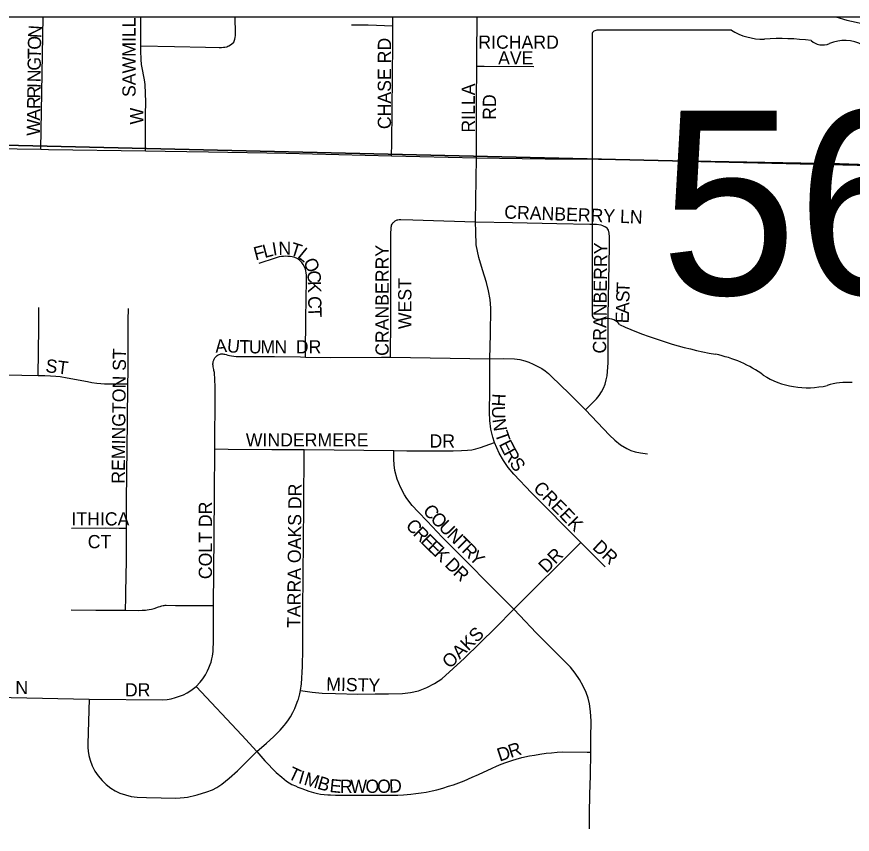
# Model space of a CAD drawing. Extents: x 0 to 68, y 0 to 52.9.
# Drawn here: x 27.354 to 27.932, y 20.296 to 20.861 of the extents above; entities that cross this region are included whole.
import ezdxf

# ---------------------------------------------------------------- set-up
doc = ezdxf.new("R2010")
doc.units = 0
for name, color, linetype in [('Default', 7, 'Continuous'), ('GM_X_State_Route', 7, 'Continuous'), ('GM_X_State_Shield', 7, 'Continuous')]:
    doc.layers.add(name, color=color, linetype=linetype)

msp = doc.modelspace()

# ---------------------------------------------------------------- linework, layer by layer
at = {"layer": 'Default'}
msp.add_line((24.62058, 20.86142), (31.37351, 20.86142), dxfattribs=at)
for points in [[(28.07329, 20.86142), (28.07257, 20.75547), (27.08951, 20.77868), (27.09003, 20.86142)], [(27.3703, 20.76978), (27.37213, 20.86142)], [(27.4396, 20.84119), (27.43964, 20.86142)], [(27.50259, 20.84276), (27.50377, 20.84384), (27.50419, 20.84455), (27.50441, 20.84523), (27.50461, 20.846), (27.50476, 20.84704), (27.50491, 20.84842), (27.50501, 20.84968), (27.50488, 20.86142)], [(27.61376, 20.85508), (27.6137, 20.86142)], [(27.67195, 20.82713), (27.67198, 20.83387), (27.67203, 20.86142)], [(27.92009, 20.86142), (27.92782, 20.85914), (27.93959, 20.85659), (27.95734, 20.85343), (27.97799, 20.84974), (27.98453, 20.84826)], [(27.58512, 20.85572), (27.59673, 20.85573), (27.61376, 20.85508)], [(27.613, 20.7653), (27.6132, 20.77407), (27.61389, 20.84318), (27.61376, 20.85508)], [(27.4396, 20.84119), (27.46274, 20.84081), (27.48438, 20.84041), (27.49375, 20.84021), (27.49539, 20.84021), (27.49662, 20.84028), (27.49774, 20.84043), (27.49893, 20.84065), (27.49978, 20.84095), (27.50049, 20.84127), (27.50151, 20.8419), (27.50259, 20.84276)], [(27.44273, 20.7687), (27.44277, 20.77562), (27.44289, 20.79369), (27.44295, 20.80267), (27.44282, 20.80823), (27.44256, 20.81447), (27.44214, 20.81784), (27.44145, 20.82135), (27.44097, 20.82367), (27.44051, 20.82599), (27.44006, 20.82844), (27.43974, 20.83185), (27.43964, 20.83793), (27.4396, 20.84119)], [(27.67171, 20.76388), (27.67166, 20.80665), (27.67193, 20.82353), (27.67195, 20.82713)], [(27.67195, 20.82713), (27.67696, 20.82713), (27.7114, 20.82712)], [(27.67105, 20.71971), (27.67171, 20.76388)], [(27.61421, 20.71918), (27.61539, 20.72021), (27.61598, 20.72058), (27.61673, 20.72093), (27.61734, 20.7211), (27.61813, 20.72121), (27.61936, 20.72126), (27.62771, 20.72108), (27.64905, 20.72035), (27.67105, 20.71971)], [(27.61218, 20.62597), (27.61243, 20.65225), (27.61252, 20.71241), (27.61256, 20.71398), (27.61261, 20.71498), (27.61265, 20.71584), (27.61282, 20.71671), (27.613, 20.71741), (27.61331, 20.71801), (27.61356, 20.71842), (27.61385, 20.71883), (27.61421, 20.71918)], [(27.67105, 20.71971), (27.69659, 20.7192), (27.72711, 20.71856), (27.75, 20.7179), (27.75465, 20.7179), (27.75757, 20.71751), (27.75884, 20.71716), (27.76062, 20.71624)], [(27.68086, 20.62495), (27.68131, 20.64194), (27.68155, 20.65992), (27.68107, 20.66596), (27.68008, 20.67193), (27.67859, 20.67779), (27.67585, 20.68637), (27.67331, 20.69492), (27.67147, 20.70362), (27.6711, 20.71278), (27.67105, 20.71971)], [(27.74713, 20.58973), (27.75464, 20.59719), (27.75645, 20.59955), (27.75806, 20.60206), (27.75944, 20.6047), (27.76053, 20.60747), (27.76135, 20.61033), (27.76194, 20.61325), (27.76233, 20.6162), (27.76268, 20.62215), (27.76278, 20.65496), (27.76354, 20.70266), (27.76366, 20.70917), (27.76344, 20.71187), (27.76299, 20.71381), (27.76195, 20.71532), (27.76062, 20.71624)], [(27.55348, 20.62613), (27.5535, 20.6285), (27.55366, 20.65268), (27.55405, 20.67941), (27.5541, 20.6804), (27.55411, 20.68177), (27.55405, 20.68272), (27.55389, 20.68438), (27.55366, 20.6857), (27.55336, 20.68683), (27.55297, 20.688), (27.5519, 20.69015), (27.55085, 20.69161), (27.54958, 20.69289), (27.54813, 20.69396), (27.54727, 20.69442), (27.54651, 20.69473), (27.54537, 20.69515), (27.5442, 20.69542), (27.54293, 20.69564), (27.54122, 20.69576), (27.53961, 20.69584), (27.53822, 20.69574), (27.53685, 20.69563), (27.53524, 20.69534), (27.53383, 20.69498), (27.53234, 20.69456), (27.52119, 20.6909)], [(27.3685, 20.61334), (27.36892, 20.64627), (27.36892, 20.66051)], [(27.43062, 20.60758), (27.43069, 20.61571), (27.43076, 20.64268), (27.4308, 20.65165), (27.43092, 20.65965)], [(27.49243, 20.62725), (27.49309, 20.62764), (27.49375, 20.62796), (27.49437, 20.62815), (27.49485, 20.62826), (27.49544, 20.62829), (27.49623, 20.62831), (27.4969, 20.62821), (27.49769, 20.62809), (27.49864, 20.62787), (27.49978, 20.62755), (27.50096, 20.62726), (27.50229, 20.62697), (27.50375, 20.62679), (27.50551, 20.62662), (27.50848, 20.62642), (27.53192, 20.62644), (27.54994, 20.62618), (27.55348, 20.62613)], [(27.49066, 20.56262), (27.49069, 20.56578), (27.49096, 20.59846), (27.49095, 20.6063), (27.49082, 20.60991), (27.49073, 20.61223), (27.4906, 20.61368), (27.49047, 20.61479), (27.49038, 20.61541), (27.49009, 20.61689), (27.48997, 20.61751), (27.48981, 20.61849), (27.48963, 20.61934), (27.48949, 20.62027), (27.48945, 20.62101), (27.48945, 20.62154), (27.48949, 20.62224), (27.48963, 20.62303), (27.48975, 20.6236), (27.48993, 20.62409), (27.49015, 20.62461), (27.49046, 20.62517), (27.49073, 20.62561), (27.49134, 20.62637), (27.49243, 20.62725)], [(27.55348, 20.62613), (27.57096, 20.62588), (27.60601, 20.626), (27.61218, 20.62597)], [(27.61218, 20.62597), (27.68086, 20.62495)], [(27.68422, 20.56708), (27.68296, 20.57067), (27.68159, 20.57639), (27.68083, 20.58223), (27.68055, 20.58814), (27.68083, 20.60305), (27.68096, 20.61803), (27.68086, 20.62495)], [(27.68086, 20.62495), (27.69021, 20.62513), (27.69801, 20.62485), (27.70158, 20.62439), (27.70503, 20.62347), (27.70786, 20.62251), (27.71078, 20.62128), (27.71308, 20.62012), (27.71676, 20.61826), (27.71919, 20.61664), (27.72146, 20.6148), (27.72362, 20.61279), (27.73584, 20.60101), (27.74713, 20.58973)], [(27.33434, 20.61401), (27.3685, 20.61334)], [(27.3685, 20.61334), (27.37311, 20.61328), (27.37699, 20.61322), (27.38072, 20.61301), (27.38378, 20.61261), (27.38851, 20.61188), (27.40258, 20.60916), (27.40566, 20.60862), (27.40907, 20.60817), (27.41189, 20.60785), (27.41443, 20.60774), (27.4234, 20.60765), (27.43062, 20.60758)], [(27.4297, 20.50783), (27.42971, 20.51221), (27.42968, 20.52701), (27.43038, 20.58153), (27.43062, 20.60758)], [(27.74713, 20.58973), (27.76356, 20.57207), (27.7673, 20.56861), (27.77122, 20.56539), (27.77566, 20.56283), (27.77847, 20.56159), (27.78135, 20.56068), (27.78514, 20.55999), (27.78997, 20.55918)], [(27.61445, 20.56144), (27.62349, 20.56133), (27.64377, 20.56121), (27.65561, 20.56121), (27.66119, 20.56144), (27.66536, 20.56168), (27.66834, 20.562), (27.67121, 20.56259), (27.67444, 20.5635), (27.68422, 20.56708)], [(27.74384, 20.49785), (27.70978, 20.53231), (27.69743, 20.54526), (27.69363, 20.54978), (27.69024, 20.5546), (27.68734, 20.55973), (27.68422, 20.56708)], [(27.48976, 20.45432), (27.49019, 20.50204), (27.49038, 20.53137), (27.49066, 20.56262)], [(27.49066, 20.56262), (27.50006, 20.56255), (27.5302, 20.56229), (27.55241, 20.56218)], [(27.54999, 20.39561), (27.55068, 20.4003), (27.55136, 20.41222), (27.55147, 20.4242), (27.55165, 20.45116), (27.55217, 20.52298), (27.55241, 20.56218)], [(27.55241, 20.56218), (27.61445, 20.56144)], [(27.69758, 20.45194), (27.64797, 20.50173), (27.63757, 20.51265), (27.63123, 20.51911), (27.62714, 20.52355), (27.62345, 20.52831), (27.62183, 20.53085), (27.61906, 20.53621), (27.61679, 20.54181), (27.6153, 20.54764), (27.61473, 20.55162), (27.6145, 20.55554), (27.61445, 20.56144)], [(27.39168, 20.50789), (27.41492, 20.50805), (27.42461, 20.50791), (27.4297, 20.50783)], [(27.42896, 20.45109), (27.42918, 20.45987), (27.42928, 20.46347), (27.42956, 20.48565), (27.42969, 20.50376), (27.4297, 20.50783)], [(27.69758, 20.45194), (27.74384, 20.49785)], [(27.76055, 20.48115), (27.74973, 20.49189), (27.74384, 20.49785)], [(27.42896, 20.45109), (27.43827, 20.45099), (27.44044, 20.45108), (27.44153, 20.45112), (27.44279, 20.45122), (27.44401, 20.45133), (27.4453, 20.45155), (27.44691, 20.45195), (27.44868, 20.45241), (27.45176, 20.45338), (27.45283, 20.45371), (27.45335, 20.45387), (27.45408, 20.4541), (27.45497, 20.45429), (27.45558, 20.4544), (27.45631, 20.45451), (27.45717, 20.45457), (27.46363, 20.45449), (27.48235, 20.45442), (27.48976, 20.45432)], [(27.39133, 20.45128), (27.40835, 20.45122), (27.42755, 20.45111), (27.42896, 20.45109)], [(27.48669, 20.41136), (27.48751, 20.41357), (27.48809, 20.41528), (27.48869, 20.41748), (27.48909, 20.41924), (27.48934, 20.42095), (27.48954, 20.42255), (27.48964, 20.42421), (27.48969, 20.42893), (27.48979, 20.44634), (27.48976, 20.45432)], [(27.54999, 20.39561), (27.55798, 20.39446), (27.56501, 20.39379), (27.57428, 20.39356), (27.58968, 20.39317), (27.60163, 20.39326), (27.61086, 20.39328), (27.62048, 20.39361), (27.62612, 20.39428), (27.63163, 20.39543), (27.63733, 20.39759), (27.64274, 20.40038), (27.64781, 20.40376), (27.66339, 20.41793), (27.68475, 20.43893), (27.69758, 20.45194)], [(27.75064, 20.35307), (27.75082, 20.36505), (27.7509, 20.37203), (27.75087, 20.37463), (27.75071, 20.37768), (27.75045, 20.38111), (27.74972, 20.38638), (27.74878, 20.39038), (27.74745, 20.39427), (27.74552, 20.39856), (27.74293, 20.4032), (27.73995, 20.4076), (27.73659, 20.41172), (27.73208, 20.41643), (27.72313, 20.42538), (27.71297, 20.43559), (27.70162, 20.44742), (27.69758, 20.45194)], [(27.47776, 20.3984), (27.48067, 20.40129), (27.48243, 20.40361), (27.4843, 20.40649), (27.48575, 20.40927), (27.48669, 20.41136)], [(27.40387, 20.3897), (27.45478, 20.38912), (27.45771, 20.38943), (27.46061, 20.38995), (27.46345, 20.39067), (27.46624, 20.3916), (27.46896, 20.39272), (27.4716, 20.39403), (27.47411, 20.39554), (27.47776, 20.3984)], [(27.47776, 20.3984), (27.50936, 20.3647), (27.51981, 20.35337)], [(27.2632, 20.38541), (27.26961, 20.3854), (27.28816, 20.38514), (27.29691, 20.38526), (27.3024, 20.38534), (27.30496, 20.38538), (27.30776, 20.38557), (27.31108, 20.38606), (27.31669, 20.38724), (27.32158, 20.38889), (27.32589, 20.39017), (27.32926, 20.39087), (27.3316, 20.39108), (27.34978, 20.39087), (27.40387, 20.3897)], [(27.51981, 20.35337), (27.52647, 20.35912), (27.53139, 20.36366), (27.53368, 20.366), (27.53592, 20.36828), (27.53868, 20.37134), (27.53976, 20.3727), (27.54163, 20.37524), (27.54306, 20.37745), (27.54471, 20.38042), (27.54594, 20.38309), (27.54702, 20.3856), (27.54817, 20.38864), (27.5485, 20.38967), (27.5491, 20.39148), (27.54955, 20.3932), (27.54999, 20.39561)], [(27.40387, 20.3897), (27.403, 20.35883), (27.403, 20.3561), (27.40312, 20.35362), (27.40355, 20.35075), (27.40448, 20.3474), (27.40597, 20.34358), (27.40785, 20.33996), (27.41013, 20.33657), (27.41277, 20.33342), (27.41569, 20.33056), (27.4189, 20.32804), (27.42188, 20.32621), (27.42504, 20.32472), (27.4289, 20.32339), (27.4329, 20.32245), (27.43697, 20.32188), (27.44348, 20.32158), (27.4638, 20.32122), (27.46672, 20.32137), (27.46962, 20.32168), (27.4718, 20.32197), (27.47371, 20.32232), (27.47582, 20.32274), (27.4785, 20.32345), (27.48518, 20.32555), (27.489, 20.32702), (27.4921, 20.32863), (27.49551, 20.3309), (27.5006, 20.33498), (27.50632, 20.34017), (27.51981, 20.35337)], [(27.51981, 20.35337), (27.52532, 20.34689), (27.53323, 20.33884), (27.53709, 20.3356), (27.54034, 20.333), (27.5422, 20.33183), (27.54407, 20.33074), (27.54645, 20.32965), (27.54823, 20.32884), (27.5508, 20.32778), (27.55564, 20.32599), (27.55894, 20.32507), (27.56165, 20.32445), (27.5639, 20.32401), (27.56631, 20.32374), (27.5688, 20.32353), (27.5708, 20.32345), (27.57416, 20.32333), (27.61733, 20.32329), (27.62122, 20.32348), (27.62627, 20.32391), (27.62965, 20.32432), (27.63335, 20.3248), (27.6369, 20.32538), (27.64095, 20.3263), (27.64428, 20.32704), (27.64848, 20.32818), (27.65242, 20.32938), (27.65587, 20.33049), (27.66313, 20.33321), (27.66865, 20.33559), (27.67295, 20.3376), (27.68239, 20.34195), (27.68552, 20.3434), (27.6888, 20.34472), (27.69194, 20.34588), (27.6968, 20.34753), (27.69918, 20.34823), (27.70295, 20.34924), (27.70822, 20.35039), (27.71181, 20.35101), (27.71552, 20.35162), (27.71979, 20.35223), (27.7235, 20.35262), (27.72738, 20.3529), (27.73148, 20.35313), (27.74822, 20.35308), (27.75064, 20.35307)], [(27.74986, 20.29988), (27.74987, 20.31055), (27.75011, 20.32373), (27.7504, 20.33692), (27.75064, 20.35307)]]:
    msp.add_lwpolyline(points, dxfattribs=at)
msp.add_lwpolyline([(27.08951, 20.77868), (28.07257, 20.75547), (28.06197, 19.7892), (27.08922, 19.81156)], close=True, dxfattribs=at)
at = {"layer": 'GM_X_State_Route'}
for points in [[(27.33749, 20.77025), (27.3703, 20.76978), (27.37565, 20.76971), (27.44273, 20.7687), (27.45639, 20.76849), (27.4863, 20.76801), (27.54011, 20.76704), (27.613, 20.7653), (27.67171, 20.76388), (27.71907, 20.7632), (27.7435, 20.76318), (27.79303, 20.76233)], [(27.79303, 20.76233), (27.82118, 20.76185), (27.89585, 20.76043), (27.90719, 20.76019)], [(27.90719, 20.76019), (27.92273, 20.75986), (27.97534, 20.758), (28.00186, 20.75727), (28.00391, 20.75724)]]:
    msp.add_lwpolyline(points, dxfattribs=at)
at = {"layer": 'GM_X_State_Shield'}
for p, q in [((27.75167, 20.84876), (27.75167, 20.6557)), ((27.84791, 20.85208), (27.7548, 20.85208))]:
    msp.add_line(p, q, dxfattribs=at)
for centre, major_axis, start_param, end_param in [((27.75531, 20.84917), (0.00368, 0), 1.712693, 3.28349), ((27.87009, 20.87449), (0.03573, 0), 4.042523, 4.731795), ((27.88193, 20.7437), (0.12826, 0), 1.404758, 1.657858), ((27.91105, 20.85017), (0.01031, 0), 3.836095, 5.185415), ((27.92618, 20.82786), (0.02143, 0), 0.950623, 2.079405), ((27.75535, 20.65528), (0.00372, 0), 3.00124, 4.508301), ((27.75591, 20.67503), (0.02836, 0), 4.665946, 4.897461), ((27.76171, 20.64457), (0.01023, 0), 0.519207, 1.627899), ((27.89081, 20.81802), (0.24349, 0), 4.195997, 4.488961), ((27.81822, 20.56897), (0.07618, 0), 0.823519, 1.323587), ((27.90062, 20.64361), (0.04834, 0), 4.026481, 4.996735), ((27.92855, 20.57686), (0.03972, 0), 1.495662, 1.94098)]:
    msp.add_ellipse(centre, major_axis=major_axis, ratio=0.8, start_param=start_param, end_param=end_param, dxfattribs=at)

# ---------------------------------------------------------------- texts
at = {"layer": 'Default'}
for s, height, rotation, p in [('SAWMILL', 0.009135, 90, (27.43593, 20.80592)), ('N', 0.00914, 86.30368, (27.37064, 20.84647)), ('O', 0.00914, 89.24952, (27.37054, 20.83856)), ('RICHARD', 0.009135, 0.00001, (27.67295, 20.8393)), ('CHASE RD', 0.009135, 90, (27.61254, 20.78371)), ('T', 0.00914, 89.25455, (27.37045, 20.83212)), ('AVE', 0.009135, 0.00001, (27.68661, 20.8284)), ('G', 0.00914, 89.24952, (27.37035, 20.82409)), ('N', 0.00914, 89.22701, (27.37024, 20.81605)), ('R', 0.00914, 89.2471, (27.37009, 20.8048)), ('I', 0.00914, 89.22329, (27.37019, 20.81203)), ('RILLA', 0.009135, 90, (27.67054, 20.7813)), ('RD', 0.009135, 90, (27.68516, 20.79014)), ('R', 0.00914, 89.25759, (27.37, 20.79756)), ('A', 0.00914, 89.23492, (27.36989, 20.78952)), ('W', 0.00914, 90, (27.44131, 20.78693)), ('W', 0.00914, 89.2603, (27.36976, 20.77907)), ('CRANBERRY LN', 0.0091354, 357.83678, (27.69073, 20.72192)), ('F', 0.00914, 14.66569, (27.5189, 20.69291)), ('L', 0.00914, 14.72118, (27.52514, 20.69454)), ('I', 0.00914, 9.57007, (27.53114, 20.69613)), ('N', 0.00914, 0.56835, (27.53473, 20.69676)), ('T', 0.00914, 342.66227, (27.54203, 20.69695)), ('CRANBERRY', 0.009135, 90, (27.61093, 20.62695)), ('CRANBERRY', 0.009135, 89.3271, (27.76127, 20.62853)), ('L', 0.00914, 320.82399, (27.54736, 20.69547)), ('O', 0.00914, 293.49422, (27.55166, 20.69231)), ('C', 0.00914, 272.79449, (27.55466, 20.68579)), ('WEST', 0.009135, 90, (27.62665, 20.64544)), ('K', 0.00914, 271.00548, (27.55501, 20.67864)), ('T', 0.00914, 87.97798, (27.77754, 20.67027)), ('S', 0.00914, 88.00529, (27.77731, 20.66384)), ('C', 0.00914, 271.02, (27.5552, 20.66818)), ('A', 0.00914, 88.2729, (27.77707, 20.65582)), ('T', 0.00914, 271.02467, (27.55533, 20.66094)), ('E', 0.00914, 89.235, (27.77698, 20.64943)), ('A', 0.00914, 4.15568, (27.4912, 20.62905)), ('U', 0.00914, 354.15458, (27.4988, 20.62963)), ('T', 0.00914, 359.19108, (27.50767, 20.62876)), ('U', 0.00914, 359.97035, (27.51424, 20.62867)), ('M', 0.00914, 0.00012, (27.52228, 20.62867)), ('N', 0.00914, 0.00001, (27.53193, 20.62867)), ('DR', 0.009135, 0.00001, (27.54673, 20.62867)), ('REMINGTON ST', 0.0091354, 89.43826, (27.42844, 20.53854)), ('ST', 0.009135, 352.86833, (27.37324, 20.6158)), ('H', 0.00914, 266.69771, (27.68271, 20.6011)), ('U', 0.00914, 272.22494, (27.68223, 20.59212)), ('N', 0.00914, 278.23733, (27.68264, 20.58304)), ('T', 0.00914, 289.20456, (27.68424, 20.57323)), ('WINDERMERE', 0.009135, 0.00001, (27.51216, 20.56435)), ('DR', 0.009135, 0.00001, (27.63918, 20.56355)), ('E', 0.00914, 297.07806, (27.6869, 20.5659)), ('R', 0.00914, 299.17284, (27.69, 20.55985)), ('S', 0.00914, 304.79701, (27.69404, 20.5527)), ('TARRA OAKS DR', 0.0091354, 89.48849, (27.54984, 20.43885)), ('CREEK', 0.009135, 314.2752, (27.71036, 20.5349)), ('COLT DR', 0.009135, 90, (27.48874, 20.4726)), ('ITHICA', 0.009135, 0.00001, (27.39157, 20.50969)), ('C', 0.00914, 311.42581, (27.63408, 20.51951)), ('O', 0.00914, 314.36217, (27.63921, 20.51371)), ('C', 0.00914, 311.92403, (27.62216, 20.50927)), ('U', 0.00914, 314.99922, (27.64491, 20.50789)), ('R', 0.00914, 314.43417, (27.62729, 20.50357)), ('N', 0.00914, 314.99922, (27.6506, 20.5022)), ('CT', 0.009135, 0.00001, (27.40283, 20.49397)), ('E', 0.00914, 315.26097, (27.63246, 20.4983)), ('T', 0.00914, 315, (27.65628, 20.49652)), ('E', 0.00914, 315.65063, (27.63708, 20.49373)), ('K', 0.00914, 315.66801, (27.64168, 20.48923)), ('R', 0.00914, 315, (27.66083, 20.49197)), ('DR', 0.009135, 317.1199, (27.75129, 20.49396)), ('Y', 0.00914, 315, (27.66595, 20.48686)), ('DR', 0.009135, 45, (27.71997, 20.47622)), ('D', 0.00914, 315.6955, (27.64917, 20.48192)), ('R', 0.00914, 315.68697, (27.65492, 20.4763)), ('OAKS', 0.009135, 44.17197, (27.65322, 20.41028)), ('MISTY', 0.009135, 358.6647, (27.56768, 20.39553)), ('N', 0.00914, 0.00001, (27.35278, 20.39312)), ('DR', 0.009135, 0.00001, (27.42856, 20.39151)), ('D', 0.00914, 18.25521, (27.68767, 20.3464)), ('R', 0.00914, 17.99723, (27.69529, 20.34891)), ('T', 0.00914, 334.76689, (27.54058, 20.33506)), ('I', 0.00914, 344.01686, (27.5479, 20.33176)), ('M', 0.00914, 343.33913, (27.55174, 20.33066)), ('B', 0.00914, 343.61793, (27.56103, 20.32788)), ('E', 0.00914, 354.27605, (27.56979, 20.32548)), ('R', 0.00914, 0.06527, (27.5772, 20.32479)), ('W', 0.00914, 0.1951, (27.58445, 20.3248)), ('O', 0.00914, 0.19674, (27.5949, 20.32484)), ('O', 0.00914, 0.19674, (27.60294, 20.32487)), ('D', 0.00914, 2.52889, (27.61139, 20.3249))]:
    msp.add_text(s, height=height, rotation=rotation, dxfattribs=at).set_placement(p)
at = {"layer": 'GM_X_State_Shield'}
msp.add_text('568', height=0.127183, dxfattribs=at).set_placement((27.79868, 20.66932))

doc.saveas('drawing.dxf')
